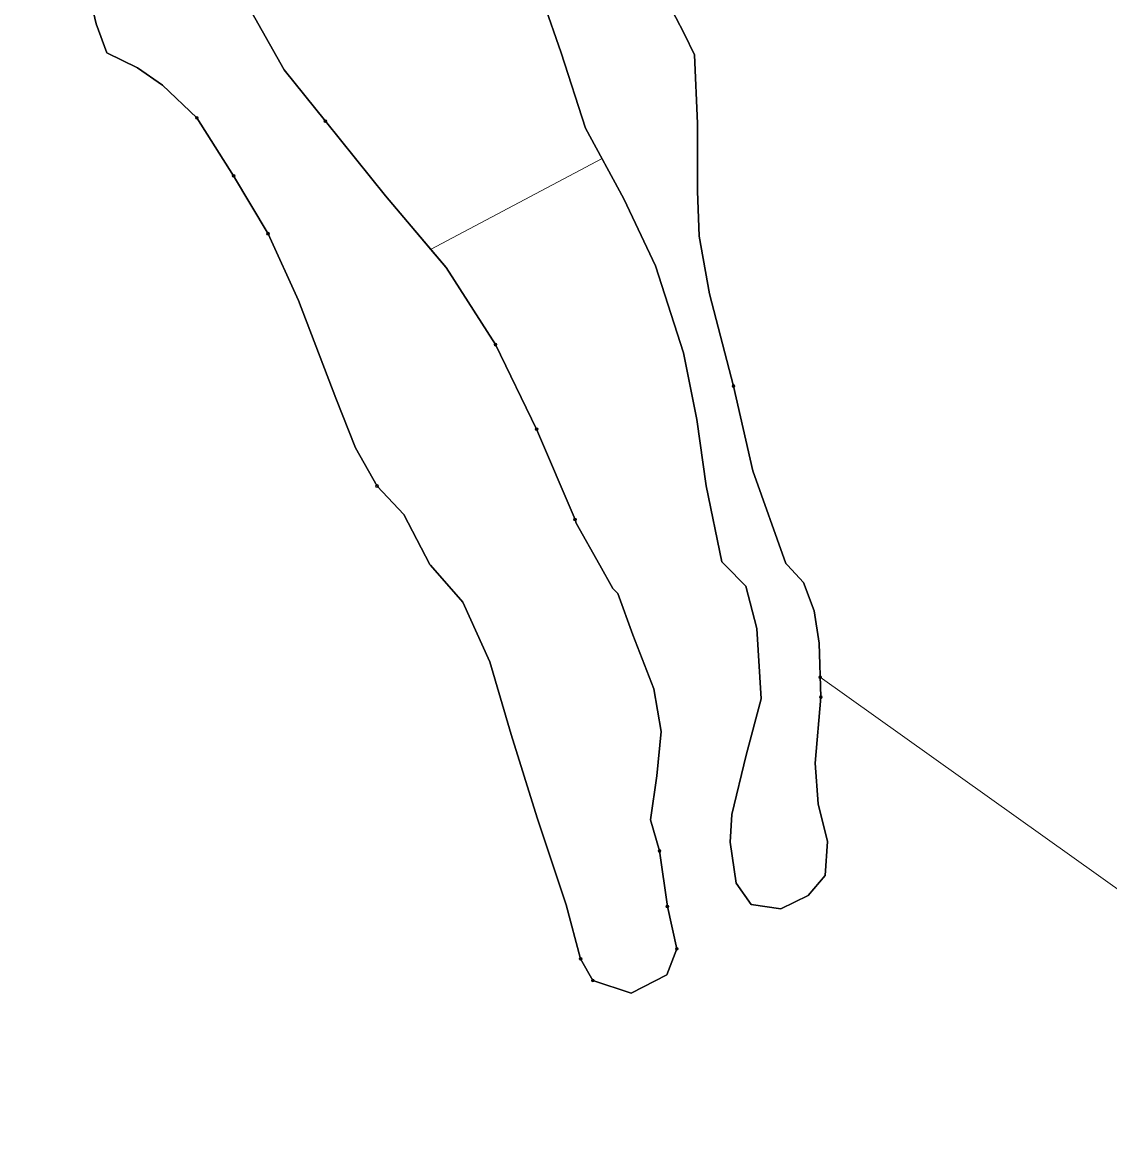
# Model space of a CAD drawing. Extents: x -650455 to -642254, y -1075222 to -1066610.
# Drawn here: x -648457 to -647688, y -1068404 to -1067615 of the extents above; entities that cross this region are included whole.
import ezdxf

# ---------------------------------------------------------------- set-up
doc = ezdxf.new("R2010")
doc.units = 0
doc.header["$LTSCALE"] = 4
doc.header["$PDMODE"] = 32
doc.header["$PDSIZE"] = 2
for name, color, linetype, lineweight in [('1', 7, 'Continuous', 25), ('11', 7, 'Continuous', 13), ('12', 7, 'Continuous', 13)]:
    doc.layers.add(name, color=color, linetype=linetype, lineweight=lineweight)

msp = doc.modelspace()

# ---------------------------------------------------------------- linework, layer by layer
at = {"layer": '1'}
for points in [[(-648005.112, -1068117.7), (-648008.261, -1068149.195), (-648012.592, -1068180.298), (-648006.293, -1068202.344), (-648000.781, -1068241.715), (-647994.088, -1068271.636), (-648001.175, -1068290.141), (-648026.372, -1068303.132), (-648053.537, -1068294.078), (-648062.198, -1068278.723), (-648072.435, -1068240.534), (-648092.907, -1068178.92), (-648111.411, -1068119.864), (-648126.372, -1068068.29), (-648145.663, -1068026.163), (-648168.364, -1068000), (-648168.891, -1067999.393), (-648187.395, -1067963.959), (-648206.292, -1067943.881), (-648221.647, -1067916.716), (-648235.426, -1067881.676), (-648261.804, -1067812.384), (-648283.458, -1067765.14), (-648307.867, -1067724.195), (-648333.851, -1067683.054), (-648358.261, -1067659.825), (-648375.977, -1067647.622), (-648397.631, -1067636.992), (-648405.111, -1067616.518), (-648417.316, -1067564.943)], [(-648417.316, -1067564.943), (-648405.111, -1067616.518), (-648397.631, -1067636.992), (-648375.977, -1067647.622), (-648358.261, -1067659.825), (-648333.851, -1067683.054), (-648307.867, -1067724.195), (-648283.458, -1067765.14), (-648261.804, -1067812.384), (-648235.426, -1067881.676), (-648221.647, -1067916.716), (-648206.292, -1067943.881), (-648187.395, -1067963.959), (-648168.891, -1067999.393), (-648168.364, -1068000), (-648145.663, -1068026.163), (-648126.372, -1068068.29), (-648111.411, -1068119.864), (-648092.907, -1068178.92)], [(-647901.175, -1068233.841), (-647920.466, -1068243.289), (-647941.332, -1068240.141), (-647951.962, -1068225.18), (-647956.293, -1068196.045), (-647955.112, -1068176.557), (-647944.876, -1068134.432), (-647934.246, -1068094.667), (-647937.395, -1068044.668), (-647945.269, -1068014.747), (-647959.845, -1068000), (-647962.198, -1067997.621), (-647973.222, -1067943.683), (-647979.915, -1067896.833), (-647989.363, -1067849.589), (-648009.048, -1067787.976), (-648031.489, -1067740.338), (-648058.655, -1067690.337), (-648075.978, -1067636.99), (-648088.576, -1067601.164)], [(-648088.576, -1067601.164), (-648075.978, -1067636.99), (-648058.655, -1067690.337)], [(-648000.781, -1067600.573), (-647988.97, -1067623.408), (-647981.489, -1067638.368), (-647979.521, -1067686.99), (-647979.521, -1067735.023)], [(-647941.332, -1068240.141), (-647920.466, -1068243.289), (-647901.175, -1068233.841), (-647888.97, -1068219.667), (-647887.395, -1068195.652), (-647894.088, -1068168.88), (-647896.057, -1068140.141), (-647892.12, -1068093.289), (-647893.301, -1068055.101), (-647896.844, -1068032.266), (-647904.324, -1068012.187), (-647915.794, -1068000), (-647916.922, -1067998.802), (-647940.151, -1067933.053), (-647953.93, -1067873.014), (-647970.859, -1067807.66), (-647978.34, -1067766.913), (-647979.521, -1067735.023), (-647979.521, -1067686.99), (-647981.489, -1067638.368), (-647988.97, -1067623.408), (-648000.781, -1067600.573)], [(-648298.025, -1067602.935), (-648272.04, -1067649.196), (-648242.907, -1067685.417), (-648200.387, -1067738.369), (-648157.474, -1067789.156), (-648122.434, -1067843.683), (-648093.3, -1067903.526), (-648066.135, -1067967.503), (-648065.297, -1067970.261), (-648048.569, -1068000), (-648039.293, -1068016.491), (-648035.82, -1068020.062), (-648025.19, -1068049.195), (-648010.23, -1068087.384), (-648005.112, -1068117.7)], [(-648092.907, -1068178.92), (-648072.435, -1068240.534), (-648062.198, -1068278.723), (-648053.537, -1068294.078), (-648026.372, -1068303.132), (-648001.175, -1068290.141), (-647994.088, -1068271.636), (-648000.781, -1068241.715), (-648006.293, -1068202.344), (-648012.592, -1068180.298), (-648008.261, -1068149.195), (-648005.112, -1068117.7), (-648010.23, -1068087.384), (-648025.19, -1068049.195), (-648035.82, -1068020.062), (-648039.293, -1068016.491), (-648048.569, -1068000), (-648065.297, -1067970.261), (-648066.135, -1067967.503), (-648093.3, -1067903.526), (-648122.434, -1067843.683), (-648157.474, -1067789.156), (-648200.387, -1067738.369), (-648242.907, -1067685.417), (-648272.04, -1067649.196), (-648298.025, -1067602.935)], [(-648058.655, -1067690.337), (-648031.489, -1067740.338), (-648009.048, -1067787.976), (-647989.363, -1067849.589), (-647979.915, -1067896.833), (-647973.222, -1067943.683), (-647962.198, -1067997.621), (-647959.845, -1068000), (-647945.269, -1068014.747), (-647937.395, -1068044.668), (-647934.246, -1068094.667), (-647944.876, -1068134.432), (-647955.112, -1068176.557), (-647956.293, -1068196.045), (-647951.962, -1068225.18), (-647941.332, -1068240.141)], [(-647979.521, -1067735.023), (-647978.34, -1067766.913), (-647970.859, -1067807.66), (-647953.93, -1067873.014), (-647940.151, -1067933.053), (-647916.922, -1067998.802), (-647915.794, -1068000), (-647904.324, -1068012.187), (-647896.844, -1068032.266), (-647893.301, -1068055.101), (-647892.12, -1068093.289), (-647896.057, -1068140.141), (-647894.088, -1068168.88), (-647887.395, -1068195.652), (-647888.97, -1068219.667), (-647901.175, -1068233.841)]]:
    msp.add_lwpolyline(points, dxfattribs=at)
at = {"layer": '11'}
for p, q in [((-648307.867, -1067724.195), (-648283.458, -1067765.14)), ((-648122.434, -1067843.683), (-648093.3, -1067903.526)), ((-647892.553, -1068079.303), (-647892.12, -1068093.289)), ((-648006.293, -1068202.344), (-648000.781, -1068241.715))]:
    msp.add_line(p, q, dxfattribs=at)
for points in [[(-648242.907, -1067685.417), (-648272.04, -1067649.196), (-648298.025, -1067602.935), (-648317.316, -1067550.573), (-648330.308, -1067510.614), (-648340.544, -1067448.211), (-648351.174, -1067402.543), (-648359.836, -1067346.047), (-648387.001, -1067305.496), (-648417.71, -1067235.22), (-648432.277, -1067217.109), (-648431.096, -1067195.061), (-648457.474, -1067133.448)], [(-648333.851, -1067683.054), (-648358.261, -1067659.825), (-648375.977, -1067647.622), (-648397.631, -1067636.992), (-648405.111, -1067616.518), (-648417.316, -1067564.943)], [(-648417.316, -1067564.943), (-648405.111, -1067616.518), (-648397.631, -1067636.992), (-648375.977, -1067647.622), (-648358.261, -1067659.825), (-648333.851, -1067683.054), (-648307.867, -1067724.195)], [(-648298.025, -1067602.935), (-648272.04, -1067649.196), (-648242.907, -1067685.417), (-648200.387, -1067738.369), (-648168.368, -1067776.263), (-648047.005, -1067711.779), (-648058.655, -1067690.337), (-648075.978, -1067636.99), (-648088.576, -1067601.164)], [(-648000.781, -1067600.573), (-647988.97, -1067623.408), (-647981.489, -1067638.368), (-647979.521, -1067686.99), (-647979.521, -1067735.023), (-647978.34, -1067766.913), (-647970.859, -1067807.66), (-647953.93, -1067873.014), (-647940.151, -1067933.053), (-647916.922, -1067998.802)], [(-648062.198, -1068278.723), (-648072.435, -1068240.534), (-648092.907, -1068178.92), (-648111.411, -1068119.864), (-648126.372, -1068068.29), (-648145.663, -1068026.163), (-648168.364, -1068000), (-648168.891, -1067999.393), (-648187.395, -1067963.959), (-648206.292, -1067943.881), (-648221.647, -1067916.716), (-648235.426, -1067881.676), (-648261.804, -1067812.384), (-648283.458, -1067765.14), (-648307.867, -1067724.195), (-648333.851, -1067683.054)], [(-648066.135, -1067967.503), (-648093.3, -1067903.526), (-648122.434, -1067843.683), (-648157.474, -1067789.156), (-648157.734, -1067788.849), (-648168.368, -1067776.263), (-648200.032, -1067738.789), (-648200.131, -1067738.672), (-648200.27, -1067738.508), (-648200.387, -1067738.369), (-648242.907, -1067685.417)], [(-647892.12, -1068093.289), (-647896.057, -1068140.141), (-647894.088, -1068168.88), (-647887.395, -1068195.652), (-647888.97, -1068219.667), (-647901.175, -1068233.841), (-647920.466, -1068243.289), (-647941.332, -1068240.141), (-647951.962, -1068225.18), (-647956.293, -1068196.045), (-647955.112, -1068176.557), (-647944.876, -1068134.432), (-647934.246, -1068094.667), (-647937.395, -1068044.668), (-647945.269, -1068014.747), (-647959.845, -1068000), (-647962.198, -1067997.621), (-647973.222, -1067943.683), (-647979.915, -1067896.833), (-647989.363, -1067849.589), (-648009.048, -1067787.976), (-648031.489, -1067740.338), (-648047.005, -1067711.779), (-648168.368, -1067776.263), (-648157.474, -1067789.156), (-648122.434, -1067843.683)], [(-648283.458, -1067765.14), (-648261.804, -1067812.384), (-648235.426, -1067881.676), (-648221.647, -1067916.716), (-648206.292, -1067943.881)], [(-648093.3, -1067903.526), (-648066.135, -1067967.503), (-648065.297, -1067970.261), (-648048.569, -1068000), (-648039.293, -1068016.491), (-648035.82, -1068020.062), (-648025.19, -1068049.195), (-648010.23, -1068087.384), (-648005.112, -1068117.7), (-648008.261, -1068149.195), (-648012.592, -1068180.298), (-648006.293, -1068202.344)], [(-648206.292, -1067943.881), (-648187.395, -1067963.959), (-648168.891, -1067999.393), (-648168.364, -1068000), (-648145.663, -1068026.163), (-648126.372, -1068068.29), (-648111.411, -1068119.864), (-648092.907, -1068178.92), (-648072.435, -1068240.534), (-648062.198, -1068278.723), (-648053.537, -1068294.078)], [(-647994.088, -1068271.636), (-648000.781, -1068241.715), (-648006.293, -1068202.344), (-648012.592, -1068180.298), (-648008.261, -1068149.195), (-648005.112, -1068117.7), (-648010.23, -1068087.384), (-648025.19, -1068049.195), (-648035.82, -1068020.062), (-648039.293, -1068016.491), (-648048.569, -1068000), (-648065.297, -1067970.261), (-648066.135, -1067967.503)], [(-647916.922, -1067998.802), (-647915.794, -1068000), (-647904.324, -1068012.187), (-647896.844, -1068032.266), (-647893.301, -1068055.101), (-647892.553, -1068079.303)], [(-647436.972, -1068404.022), (-647892.553, -1068079.303)], [(-647892.553, -1068079.303), (-647436.972, -1068404.022)], [(-648000.781, -1068241.715), (-647994.088, -1068271.636), (-648001.175, -1068290.141), (-648026.372, -1068303.132), (-648053.537, -1068294.078), (-648062.198, -1068278.723)], [(-648053.537, -1068294.078), (-648026.372, -1068303.132), (-648001.175, -1068290.141), (-647994.088, -1068271.636)]]:
    msp.add_lwpolyline(points, dxfattribs=at)
for p in [(-648333.851, -1067683.054), (-648242.907, -1067685.417), (-648307.867, -1067724.195), (-648283.458, -1067765.14), (-648122.434, -1067843.683), (-648093.3, -1067903.526), (-648206.292, -1067943.881), (-648066.135, -1067967.503), (-647892.553, -1068079.303), (-647892.12, -1068093.289), (-648006.293, -1068202.344), (-648000.781, -1068241.715), (-647994.088, -1068271.636), (-648062.198, -1068278.723), (-648053.537, -1068294.078)]:
    msp.add_point(p, dxfattribs=at)
at = {"layer": '12'}
for points in [[(-648088.576, -1067601.164), (-648075.978, -1067636.99), (-648058.655, -1067690.337), (-648047.005, -1067711.779)], [(-647953.93, -1067873.014), (-647970.859, -1067807.66), (-647978.34, -1067766.913), (-647979.521, -1067735.023), (-647979.521, -1067686.99), (-647981.489, -1067638.368), (-647988.97, -1067623.408), (-648000.781, -1067600.573)], [(-648047.005, -1067711.779), (-648031.489, -1067740.338), (-648009.048, -1067787.976), (-647989.363, -1067849.589), (-647979.915, -1067896.833), (-647973.222, -1067943.683), (-647962.198, -1067997.621), (-647959.845, -1068000), (-647945.269, -1068014.747), (-647937.395, -1068044.668), (-647934.246, -1068094.667), (-647944.876, -1068134.432), (-647955.112, -1068176.557), (-647956.293, -1068196.045), (-647951.962, -1068225.18), (-647941.332, -1068240.141), (-647920.466, -1068243.289), (-647901.175, -1068233.841), (-647888.97, -1068219.667), (-647887.395, -1068195.652), (-647894.088, -1068168.88), (-647896.057, -1068140.141), (-647892.12, -1068093.289), (-647893.301, -1068055.101), (-647896.844, -1068032.266), (-647904.324, -1068012.187), (-647915.794, -1068000), (-647916.922, -1067998.802), (-647940.151, -1067933.053), (-647953.93, -1067873.014)]]:
    msp.add_lwpolyline(points, dxfattribs=at)
msp.add_point((-647953.93, -1067873.014), dxfattribs=at)

doc.saveas('drawing.dxf')
